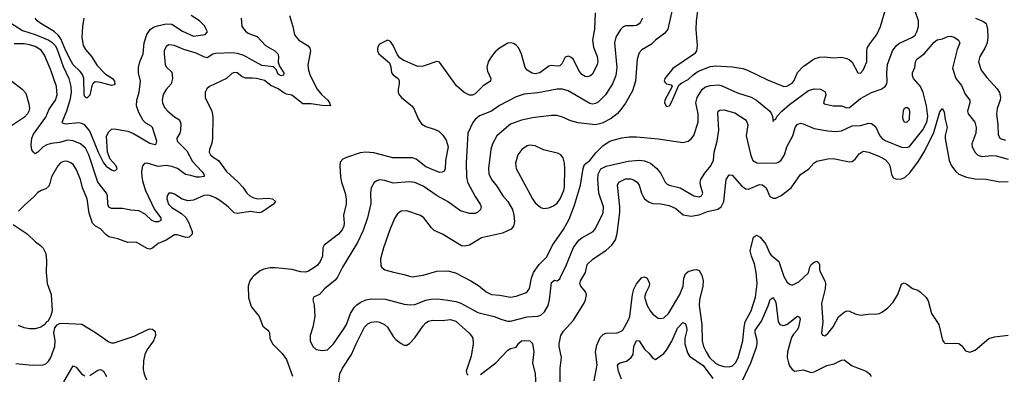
# Model space of a CAD drawing. Header units: inches. Extents: x 1649636 to 1815363, y 506543 to 641975.
# Tile 469 of 656: x 1768298 to 1775502, y 523886 to 526479. Entities that reach past the tile are written whole.
import ezdxf

# ---------------------------------------------------------------- set-up
doc = ezdxf.new("R2010")
doc.units = ezdxf.units.IN
doc.header["$MEASUREMENT"] = 0
doc.layers.add('B7562', color=7, linetype='Continuous')
doc.layers.add('B7572', color=7, linetype='Continuous')

msp = doc.modelspace()

# ---------------------------------------------------------------- linework, layer by layer
at = {"layer": 'B7562', "color": 5}
for points, elevation in [([(1768230, 526456.4), (1768319.1, 526399.1), (1768410.9, 526370), (1768510, 526328.6), (1768534, 526314), (1768556.8, 526290), (1768570, 526267.1), (1768616.9, 526136.9), (1768656.9, 526050), (1768672.3, 525990), (1768673.8, 525946.2), (1768665.6, 525890), (1768639.9, 525810), (1768606.3, 525726.3), (1768630, 525718.2), (1768730, 525726.2), (1768750, 525722.4), (1768770, 525711.9), (1768810, 525660.8), (1768871.6, 525510), (1768910, 525431.1), (1768930, 525409), (1768970, 525380.9), (1768990, 525373), (1769002, 525378), (1769011.1, 525388.9), (1769004.6, 525410), (1768959.4, 525459.4), (1768940.5, 525510), (1768933.8, 525626.2), (1768950, 525659.7), (1768970, 525677.6), (1768990, 525679.7), (1769090, 525664.4), (1769130, 525647), (1769250, 525577.2), (1769290, 525566.6), (1769296.3, 525570), (1769300.3, 525590), (1769270.1, 525690.1), (1769260.2, 525700.2), (1769221.5, 525721.5), (1769202.1, 525742.1), (1769170, 525799.5), (1769153.2, 525850), (1769153.7, 525890), (1769171.2, 525950), (1769182.2, 526030), (1769167.2, 526090), (1769166.2, 526130), (1769176.1, 526170), (1769200.3, 526230), (1769209, 526310), (1769228.2, 526370), (1769253.6, 526406.4), (1769276.5, 526423.5), (1769305.4, 526434.6), (1769370, 526448.2), (1769410, 526444.9), (1769490, 526394), (1769570, 526358.3), (1769654, 526370), (1769671.7, 526390), (1769650, 526432.7), (1769614.4, 526470), (1769552.9, 526510)], 440), ([(1768766.7, 526490), (1768756.6, 526430), (1768752.9, 526350), (1768763, 526290), (1768780.4, 526260.4), (1768824.3, 526210), (1768863.9, 526143.9), (1768924, 526084), (1768976.5, 526050), (1768991.1, 526030), (1768993.6, 526010), (1768990, 526002.9), (1768970, 525998), (1768890, 526020.4), (1768850, 526023.7), (1768833, 526010), (1768825.5, 525994.5), (1768810, 525926), (1768790, 525906), (1768775.2, 525915.2), (1768768.7, 525930), (1768766, 526050), (1768756.9, 526076.9), (1768740.7, 526100.7), (1768690, 526147.9), (1768676.3, 526170), (1768635.3, 526250), (1768598.2, 526338.2), (1768582.5, 526362.5), (1768550, 526391.4), (1768452.8, 526450), (1768426.8, 526470), (1768410.7, 526490)], 420), ([(1769918.7, 526490), (1769923.6, 526430), (1769950, 526394.9), (1769970, 526380.7), (1770000, 526369.3)], 460), ([(1770000, 526183.1), (1769937.2, 526217.2), (1769890.4, 526230.4), (1769850, 526236.7), (1769729.5, 526230.5), (1769710, 526225.6), (1769670, 526200.9), (1769650, 526204.1), (1769590, 526233.2), (1769499.9, 526259.9), (1769430, 526291), (1769390, 526294.7), (1769370, 526282), (1769355.6, 526250), (1769354, 526230), (1769362.6, 526150), (1769370, 526134), (1769410, 526096), (1769415.3, 526050), (1769405.5, 526010), (1769370, 525969.6), (1769348.8, 525931.2), (1769339.7, 525890), (1769343.2, 525870), (1769357.9, 525837.9), (1769381.5, 525810), (1769430, 525769.2), (1769466.8, 525746.8), (1769477.4, 525717.4), (1769474.9, 525670), (1769468.8, 525650), (1769446.4, 525613.6), (1769449.3, 525590), (1769519.7, 525519.7), (1769562.5, 525442.5), (1769630.2, 525370), (1769644.4, 525350), (1769647.1, 525332.9), (1769613.6, 525326.4), (1769592.3, 525327.7), (1769550, 525340.6), (1769510, 525346.3), (1769451.6, 525391.6), (1769410, 525405.8), (1769370, 525413), (1769310, 525406.3), (1769230, 525430.9), (1769210, 525427.3), (1769197, 525410), (1769190.2, 525369.8), (1769190.9, 525330), (1769197.7, 525290), (1769217.9, 525230), (1769284.2, 525090), (1769329.4, 525030), (1769330.1, 525009.9), (1769310, 525001.5), (1769290, 525001.9), (1769264.4, 525010), (1769216.5, 525056.5), (1769170, 525080.3), (1769110, 525085.8), (1769050, 525099), (1768970, 525098.3), (1768950, 525107.8), (1768942.4, 525130), (1768940.2, 525190), (1768932.5, 525210), (1768870.4, 525290.4), (1768803.7, 525490), (1768778.3, 525538.3), (1768743.8, 525570), (1768690, 525594.2), (1768650, 525598.8), (1768590, 525582), (1768527, 525573), (1768496.1, 525563.9), (1768470.1, 525549.9), (1768430, 525509.7), (1768410, 525498.7), (1768397.6, 525510), (1768387.7, 525527.7), (1768381.1, 525561.1), (1768386.7, 525613.3), (1768399.3, 525640.7), (1768490, 525767), (1768514.6, 525825.4), (1768560.5, 525890), (1768571.4, 525930), (1768565.9, 525990), (1768525.6, 526110), (1768479.9, 526219.9), (1768455.3, 526255.3), (1768410, 526281.7), (1768370, 526295.4), (1768330, 526302.6), (1768256.5, 526303.5)], 460), ([(1770000, 526050.7), (1769950, 526052.2), (1769923, 526063), (1769890, 526089.6), (1769870, 526093.6), (1769850, 526084.5), (1769811, 526049), (1769686.8, 525990), (1769667.1, 525972.9), (1769654.9, 525950), (1769655.8, 525910), (1769703.6, 525810), (1769711.3, 525771.3), (1769709.3, 525610), (1769703.4, 525576.6), (1769685.5, 525530), (1769684.4, 525510), (1769693.1, 525490), (1769712.5, 525472.5), (1769752.3, 525450), (1769810, 525369.2), (1769894.2, 525294.2), (1769930, 525254.9), (1769960.7, 525210), (1769982.4, 525190), (1770000, 525181.6)], 480), ([(1768239.7, 526030), (1768316.5, 525970), (1768342, 525942), (1768364.3, 525864.3), (1768369.1, 525830), (1768365.5, 525810), (1768356, 525790), (1768333.1, 525766.9), (1768230, 525697.7)], 460), ([(1770000, 525074.1), (1769990, 525075.4), (1769890, 525061.5), (1769867.5, 525067.5), (1769822.4, 525110), (1769770, 525150.9), (1769730, 525175.4), (1769690, 525192.8), (1769670, 525197), (1769645.4, 525194.6), (1769570, 525159.7), (1769530, 525154.5), (1769485.8, 525165.8), (1769430, 525203), (1769410, 525211.3), (1769390, 525209.4), (1769376.4, 525190), (1769375.3, 525170), (1769387.8, 525130), (1769410, 525106.3), (1769481.8, 525061.8), (1769512.9, 525032.9), (1769534.7, 524994.7), (1769550, 524955.5), (1769558.6, 524930), (1769559, 524910), (1769538, 524890), (1769513.4, 524886.6), (1769450, 524906.3), (1769430, 524905.3), (1769370, 524865.8), (1769310, 524843.5), (1769270, 524809.6), (1769250, 524802), (1769230, 524805.4), (1769150, 524851.8), (1769090, 524849.5), (1769015.8, 524875.8), (1768950, 524891.1), (1768930, 524905.1), (1768889, 524949), (1768851.8, 524970), (1768831.3, 524990), (1768805.2, 525065.2), (1768790.6, 525170), (1768758.5, 525250), (1768742, 525310), (1768710, 525386), (1768690, 525419.7), (1768673.2, 525433.2), (1768650, 525442.6), (1768630, 525443.5), (1768610, 525439.7), (1768593.4, 525430), (1768577.6, 525410), (1768530.3, 525330), (1768519.2, 525280.8), (1768510, 525260.7), (1768490, 525241.6), (1768456, 525230), (1768430, 525215.1), (1768399.5, 525180.5), (1768335.2, 525124.8), (1768290, 525078.4)], 480), ([(1768250, 524980.7), (1768353.1, 524913.1), (1768413.8, 524853.8), (1768450, 524827.3), (1768470, 524807.3), (1768488.5, 524770), (1768495.1, 524715.1), (1768491.3, 524631.3), (1768498.5, 524550), (1768528.9, 524470), (1768534.4, 524350), (1768524.9, 524315.1), (1768505.4, 524274.6), (1768491.6, 524268.4), (1768482, 524250), (1768452, 524230), (1768410, 524219.3), (1768370, 524219.3), (1768330, 524227), (1768290, 524242.4)], 480), ([(1770000, 524593.5), (1769982.6, 524570), (1769968.9, 524530), (1769971.8, 524448.2), (1769989.1, 524390), (1770000, 524373.1)], 520), ([(1768270, 523965.7), (1768392.7, 523952.7), (1768470, 523955.6), (1768490, 523963.1), (1768510, 523983.8), (1768525.4, 524010), (1768554.7, 524090), (1768557.2, 524130), (1768547.3, 524192.7), (1768553.8, 524226.2), (1768571.5, 524248.5), (1768590, 524258.4), (1768610, 524261.1), (1768751.8, 524251.8), (1768852.9, 524192.9), (1768950, 524122.6), (1768970, 524116.1), (1768990, 524116.5), (1769134.4, 524165.6), (1769230, 524211.8), (1769250, 524218), (1769270, 524215.3), (1769290, 524198.8), (1769290.9, 524170), (1769275.8, 524130), (1769230, 524066.4), (1769213, 524030), (1769204.8, 523984.8), (1769202, 523922), (1769207.7, 523887.7), (1769226.6, 523846.6)], 480), ([(1768620.2, 523830), (1768690, 523947.7), (1768710, 523939.3), (1768750.7, 523890.7), (1768774.3, 523874.3)], 460), ([(1768810, 523877.6), (1768870, 523916.1), (1768890, 523921.7), (1768910.1, 523910.1), (1768933.3, 523870)], 460)]:
    msp.add_lwpolyline(points, dxfattribs=dict(at, elevation=elevation))
at = {"layer": 'B7572', "color": 5}
for points, elevation in [([(1773265.2, 526594.8), (1773248.3, 526470), (1773246, 526406), (1773254.9, 526290), (1773250.3, 526250), (1773234.9, 526230), (1773077.1, 526122.9), (1773019.3, 526050), (1773013.4, 526030), (1773019.9, 526019.9), (1773030, 526010.7), (1773063.5, 526003.5), (1773071, 525990), (1773019.1, 525890), (1773014.8, 525870), (1773030, 525844.9), (1773052, 525850), (1773070, 525881), (1773120.1, 525999.9), (1773142.9, 526017.1), (1773190, 526041.3), (1773224.8, 526075.2), (1773259.7, 526100.3), (1773350, 526137.3), (1773390, 526140.4), (1773513.9, 526133.9), (1773590, 526122), (1773623.8, 526110), (1773770, 526039.1), (1773890, 525990.2), (1773910, 525992.3), (1773950, 526013.8), (1773965.1, 526034.9), (1773990, 526091.7), (1774030, 526137.6), (1774110, 526191.5), (1774150, 526204.7), (1774190, 526208), (1774250, 526200.8), (1774310, 526204), (1774350, 526195.6), (1774370, 526185.3), (1774388.3, 526168.3), (1774430, 526090.6), (1774450, 526088.8), (1774470, 526110.4), (1774495.3, 526170), (1774495.3, 526250), (1774499.2, 526270), (1774517.1, 526302.9), (1774568.5, 526370), (1774597.2, 526430), (1774638.2, 526570)], 580), ([(1772508.2, 526530), (1772504.4, 526410), (1772490.1, 526330), (1772497.1, 526277.1), (1772522.7, 526210), (1772528.4, 526170), (1772523.5, 526150), (1772490, 526081.6), (1772470, 526065.1), (1772450, 526060.4), (1772436.5, 526063.5), (1772410, 526079.1), (1772390, 526108), (1772350, 526188), (1772330, 526204.7), (1772310, 526211.6), (1772290, 526206), (1772265, 526155), (1772250, 526142.2), (1772230, 526138.2), (1772190, 526142.9), (1772170, 526138.5), (1772103.1, 526090), (1772070, 526083.6), (1772048.5, 526088.5), (1772011.9, 526110), (1771996.8, 526130), (1771970, 526226), (1771950, 526271.6), (1771930, 526293), (1771910, 526304.7), (1771890, 526309.7), (1771870, 526306.6), (1771808, 526270), (1771776.7, 526243.3), (1771748.8, 526210), (1771726, 526170), (1771715.6, 526130), (1771721.4, 526101.4), (1771745.3, 526050), (1771743.8, 526030), (1771690, 525996), (1771630, 525936.1), (1771610, 525927), (1771590, 525927.1), (1771550, 525945.5), (1771494.7, 525994.7), (1771370, 526167.6), (1771350, 526172.6), (1771250, 526138.5), (1771210, 526135.5), (1771103.5, 526183.5), (1771080.4, 526200.4), (1771062.2, 526222.2), (1771030, 526289.2), (1771010, 526319.3), (1770990, 526329.4), (1770930, 526299.3), (1770922, 526290), (1770915.5, 526270), (1770915.5, 526250), (1770925.5, 526230), (1771004.4, 526164.4), (1771013.8, 526133.8), (1771018, 526090), (1771030, 526076.3), (1771067.7, 526050), (1771074.8, 526034.8), (1771074.9, 526010), (1771066, 525970), (1771066, 525950), (1771073.6, 525930), (1771090.3, 525910), (1771170, 525847), (1771184.7, 525824.7), (1771214.1, 525754.1), (1771238.2, 525718.2), (1771270, 525698), (1771336.8, 525676.8), (1771363.7, 525663.7), (1771394.1, 525634.1), (1771418.3, 525598.3), (1771432.2, 525550), (1771414.5, 525450), (1771410, 525386), (1771400.2, 525370), (1771390, 525362.9), (1771370, 525361), (1771270, 525404.2), (1771198.5, 525458.5), (1771171.8, 525470), (1771027.8, 525467.8), (1770890, 525506.2), (1770830, 525509.8), (1770790, 525505), (1770688.3, 525471.7), (1770661.3, 525458.7), (1770642.6, 525437.4), (1770639.5, 525410), (1770644, 525330), (1770651.3, 525290), (1770679.2, 525210), (1770686.9, 525170), (1770686.5, 525130), (1770667.5, 525050), (1770671.8, 524990), (1770668.5, 524970), (1770656.6, 524943.4), (1770630, 524909.8), (1770525.7, 524830), (1770516.5, 524810), (1770514.5, 524750), (1770496.9, 524710), (1770475.7, 524684.3), (1770450, 524663.5), (1770410, 524639.4), (1770390, 524633.3), (1770354.2, 524634.2), (1770290, 524653.5), (1770170, 524665.7), (1770130, 524665.4), (1770084.8, 524655.2), (1770056.9, 524643.1), (1770010, 524607), (1770000, 524593.5)], 520), ([(1770272.6, 526510), (1770297.3, 526430), (1770309.3, 526369.3), (1770341.1, 526330), (1770407.4, 526287.4), (1770421.7, 526270), (1770425.5, 526250), (1770406.9, 526146.9), (1770410.1, 526110.1), (1770423.8, 526070), (1770475.2, 525970), (1770509.3, 525930), (1770551.9, 525890), (1770564.9, 525870), (1770571.3, 525848.7), (1770509, 525851), (1770430, 525863), (1770370, 525864), (1770290, 525927.2), (1770250, 525935), (1770230, 525943.9), (1770190, 525974.2), (1770136.5, 525996.5), (1770090, 526034), (1770030, 526049.9), (1770000, 526050.7)], 480), ([(1773072.2, 526550), (1773040.8, 526410), (1773019, 526381), (1772950, 526328.4), (1772920.2, 526299.8), (1772850, 526259.1), (1772830, 526237.6), (1772816, 526190), (1772802.5, 526030), (1772782.3, 525957.7), (1772731.4, 525868.6), (1772697.4, 525822.6), (1772668.9, 525791.1), (1772624.4, 525755.6), (1772558.7, 525721.3), (1772510, 525709.8), (1772384.9, 525724.9), (1772330, 525739.3), (1772270, 525766), (1772230, 525777.6), (1772190, 525777.2), (1772050, 525762.2), (1771970, 525743.8), (1771890, 525716.1), (1771790.1, 525629.9), (1771756.5, 525570), (1771745.4, 525530), (1771727.6, 525390), (1771731, 525351), (1771750.2, 525310), (1771790, 525261.7), (1771832, 525192), (1771870.2, 525150), (1771902.6, 525090), (1771913, 525050), (1771917.2, 525002.8), (1771910.2, 524970), (1771893.1, 524946.9), (1771830, 524917.4), (1771676.4, 524883.6), (1771590, 524829.8), (1771550, 524822.2), (1771530, 524824.4), (1771392, 524910), (1771330, 524938.3), (1771310, 524956.9), (1771254, 525030), (1771230, 525047.2), (1771130, 525080.9), (1771090, 525079.1), (1771061, 525059), (1771043.2, 525030), (1771009.5, 524950.5), (1770959.6, 524810), (1770938, 524730), (1770940.3, 524680.3), (1770946.9, 524666.9), (1770970, 524650.4), (1771032, 524632), (1771110, 524616.9), (1771150, 524602.9), (1771170, 524599.7), (1771250, 524610.9), (1771350, 524639.7), (1771430, 524643.2), (1771487.6, 524627.6), (1771598.4, 524570), (1771654.7, 524534.7), (1771710, 524489.1), (1771749.5, 524469.5), (1771810, 524465), (1771890, 524451), (1771930, 524456.8), (1771997.7, 524482.3), (1772010, 524490.3), (1772027.4, 524512.6), (1772042, 524590), (1772057.1, 524630), (1772098.9, 524690), (1772154.4, 524745.6), (1772195.9, 524830), (1772275.8, 524944.2), (1772318.7, 525021.3), (1772357.5, 525122.5), (1772402.4, 525270), (1772419.7, 525390), (1772430, 525419.1), (1772469.7, 525450.3), (1772513.4, 525506.6), (1772564.3, 525555.7), (1772610, 525587.2), (1772630, 525595.5), (1772704, 525616), (1772757.7, 525622.3), (1772810, 525623.2), (1772968.6, 525608.6), (1773150, 525581.3), (1773190, 525590.4), (1773210, 525606.7), (1773230, 525633), (1773262.8, 525730), (1773263.2, 525790), (1773246.3, 525870), (1773255.2, 525910), (1773290.5, 525969.5), (1773310, 525986), (1773350, 525997.8), (1773410, 526002), (1773430, 525998.4), (1773550, 525945), (1773650, 525911.8), (1773690, 525891), (1773785.5, 525810), (1773799.6, 525790), (1773806.7, 525770), (1773810, 525734), (1773814.6, 525745.4), (1773830, 525750.7), (1773838.9, 525770), (1773875, 525810), (1773930, 525858.2), (1774070, 525960.2), (1774110, 525972.4), (1774158, 525970), (1774191.5, 525951.5), (1774195.3, 525930), (1774178.8, 525870), (1774184.7, 525864.7), (1774250, 525848.3), (1774310, 525848.3), (1774350, 525834.4), (1774370, 525836.9), (1774450, 525902.2), (1774530, 525946), (1774602, 525970), (1774631.5, 525990), (1774642.6, 526010), (1774645.3, 526030), (1774643.2, 526090), (1774648.1, 526150), (1774683.7, 526250), (1774710, 526287.9), (1774730, 526305.2), (1774831.5, 526350), (1774850, 526365.7), (1774862.8, 526390), (1774874, 526430), (1774874.8, 526470), (1774847.4, 526547.4)], 560), ([(1772855.9, 526490), (1772840.4, 526459.6), (1772831.2, 526448.8), (1772810, 526437.3), (1772790, 526433), (1772730, 526433.5), (1772710, 526424.4), (1772693.7, 526406.3), (1772658.6, 526350), (1772649.2, 526310), (1772665.9, 526130), (1772660.2, 526070), (1772635.6, 526010), (1772583.8, 525930), (1772530, 525877), (1772510, 525865), (1772490, 525860.3), (1772470, 525865.8), (1772310, 525959.8), (1772270, 525970.8), (1772230.2, 525969.8), (1772090, 525943.9), (1771990, 525933.6), (1771930, 525914), (1771808.1, 525851.9), (1771750, 525809), (1771663.4, 525776.6), (1771630.2, 525749.8), (1771613.8, 525726.2), (1771576.9, 525650), (1771564.2, 525430), (1771568.1, 525330), (1771575.5, 525290), (1771630, 525185.3), (1771667.9, 525130), (1771674.6, 525110), (1771668.9, 525090), (1771650, 525072.4), (1771630, 525062.5), (1771590, 525060.7), (1771522.3, 525082.3), (1771426.9, 525150), (1771352.2, 525192.2), (1771250, 525261), (1771190, 525288.1), (1771150, 525294), (1771030, 525284), (1770970, 525303.7), (1770931.3, 525308.7), (1770910, 525301.7), (1770891.8, 525288.2), (1770869.2, 525250), (1770864.7, 525210), (1770866, 525134), (1770841.6, 525030), (1770810, 524937), (1770770.2, 524850), (1770658.9, 524670), (1770622.6, 524597.4), (1770605.5, 524574.5), (1770528, 524510), (1770490.7, 524470), (1770447.3, 524450), (1770443.8, 524430), (1770451.4, 524391.4), (1770456.9, 524310), (1770443.5, 524230), (1770422.6, 524170), (1770424.2, 524130), (1770443.1, 524090), (1770468.2, 524068.2), (1770510, 524059.6), (1770550, 524065.5), (1770595, 524110), (1770670, 524218), (1770688.7, 524250), (1770717.4, 524330), (1770745.9, 524374.1), (1770765.4, 524394.6), (1770789.2, 524410.8), (1770830, 524430.2), (1770870, 524438.5), (1770975, 524435), (1771110, 524399.1), (1771154.1, 524394.1), (1771190, 524397.1), (1771270, 524427.2), (1771305.6, 524434.4), (1771357, 524437), (1771430, 524428.8), (1771490, 524418.1), (1771526.1, 524406.1), (1771650, 524337.3), (1771770, 524309.2), (1771826, 524286), (1771870, 524274.3), (1771890, 524275.1), (1772010, 524306.4), (1772090, 524311.8), (1772110, 524318), (1772137.3, 524342.7), (1772163.6, 524390), (1772174, 524430), (1772190, 524557.3), (1772210, 524575.5), (1772230, 524570.7), (1772250, 524583), (1772256.2, 524603.8), (1772290, 524664.2), (1772350, 524814.2), (1772390, 524867.3), (1772410, 524884.2), (1772493.7, 524930), (1772509.2, 524950.8), (1772560.7, 525050), (1772568.2, 525070), (1772568.3, 525110), (1772536.5, 525210), (1772526.9, 525310), (1772530, 525350.4), (1772550, 525388), (1772590, 525408.7), (1772750, 525443.5), (1772830, 525451.1), (1772870, 525446.9), (1772914.4, 525430), (1772959.5, 525390), (1772990, 525355.3), (1773020.7, 525290), (1773035.8, 525275.8), (1773050, 525267.9), (1773130, 525248.5), (1773230, 525190.3), (1773270, 525184.4), (1773286, 525190), (1773296.3, 525210), (1773278.3, 525270), (1773276.4, 525290), (1773281.5, 525310), (1773310, 525356.5), (1773353, 525407), (1773373.3, 525450), (1773378.4, 525510), (1773400.8, 525590), (1773413.6, 525670), (1773405.8, 525794.2), (1773408.9, 525811.1), (1773421.6, 525818.4), (1773450, 525819.2), (1773530, 525799), (1773606, 525750), (1773616.6, 525736.6), (1773625, 525710), (1773614.3, 525630), (1773647, 525487), (1773662.8, 525450), (1773692.5, 525432.5), (1773829.8, 525430.2), (1773850, 525437.2), (1773870, 525451.4), (1773895, 525490), (1773912.1, 525550), (1773953.8, 525630), (1773970.9, 525690), (1773986.7, 525713.3), (1774010, 525721.3), (1774030, 525718.6), (1774110, 525683.5), (1774210, 525665.4), (1774270, 525661.2), (1774310, 525665.2), (1774390, 525701.6), (1774450, 525704.1), (1774510, 525722.2), (1774530, 525720.8), (1774558.6, 525698.6), (1774592.5, 525630), (1774609.2, 525609.2), (1774630, 525595.3), (1774750, 525547.8), (1774790, 525543.2), (1774809.2, 525550.8), (1774906.2, 525673.8), (1774934.5, 525730), (1774942.8, 525770), (1774933.3, 525850), (1774907.6, 525947.6), (1774889, 525990), (1774838.4, 526050), (1774829.8, 526070), (1774830.9, 526090), (1774848.6, 526130), (1774853.1, 526170), (1774862.6, 526190), (1774915.3, 526230), (1774990, 526314.4), (1775010, 526330.6), (1775050, 526339.1), (1775090, 526354.9), (1775110, 526357.6), (1775136.3, 526350), (1775166.4, 526330), (1775177, 526310), (1775158.4, 526261.6), (1775124, 526124), (1775148, 526050), (1775190, 525998.3), (1775214.8, 525934.8), (1775249.1, 525890), (1775250.2, 525870), (1775233.4, 525810), (1775238.5, 525790), (1775286.4, 525730), (1775295.4, 525690), (1775294.7, 525650), (1775265.2, 525570), (1775267.5, 525550), (1775288.1, 525508.1), (1775308, 525488), (1775338.5, 525478.5), (1775410, 525485.8), (1775443.5, 525483.5), (1775530, 525459.3)], 540), ([(1775290.8, 526490), (1775350, 526466), (1775370.4, 526450), (1775380.4, 526410), (1775380.7, 526350), (1775375.6, 526310), (1775359.3, 526270), (1775322.3, 526210), (1775313.8, 526170), (1775333.7, 526110), (1775375.5, 526055.5), (1775450, 525974.4), (1775466.2, 525946.2), (1775473.8, 525910), (1775472.8, 525890), (1775450.3, 525830), (1775445.3, 525790), (1775455.3, 525710), (1775456.7, 525636.7), (1775472.4, 525610), (1775510, 525598.8)], 560), ([(1770000, 526369.3), (1770035.8, 526355.8), (1770096.9, 526290), (1770164.6, 526250), (1770185.8, 526230), (1770191.5, 526210), (1770188.9, 526168.9), (1770198, 526138), (1770230.2, 526090), (1770228, 526072), (1770210, 526069.2), (1770190, 526081), (1770174, 526114), (1770153.9, 526133.9), (1770070, 526145.1), (1770000, 526183.1)], 460), ([(1772253.6, 523810), (1772252.9, 523930), (1772263.2, 524010), (1772246.3, 524090), (1772246.2, 524110), (1772257.7, 524170), (1772278, 524202), (1772350, 524282), (1772431.2, 524410), (1772438.5, 524430), (1772444, 524470), (1772437.8, 524490), (1772403, 524530), (1772396.4, 524550), (1772401, 524570), (1772437.4, 524630), (1772450.7, 524689.3), (1772492.1, 524727.9), (1772590, 524793.2), (1772630, 524830.2), (1772656.5, 524870), (1772670, 524914.8), (1772689.9, 525070), (1772689.9, 525110), (1772670.9, 525270), (1772682, 525290), (1772730, 525314.6), (1772770, 525316.3), (1772790, 525309.2), (1772816.5, 525290), (1772831.2, 525270), (1772846.6, 525210), (1772856.8, 525190), (1772870.2, 525170), (1772904.4, 525144.4), (1772930, 525134.2), (1772990, 525133.1), (1773050, 525121.2), (1773098.8, 525098.8), (1773153.1, 525053.1), (1773210, 525043.2), (1773270, 525051.5), (1773330, 525075.3), (1773405.4, 525094.6), (1773430.4, 525109.6), (1773450, 525150.6), (1773467.4, 525310), (1773490, 525343.8), (1773510, 525341.3), (1773581.2, 525261.2), (1773610, 525243.2), (1773630, 525240.9), (1773710, 525273), (1773731.8, 525271.8), (1773759.1, 525250), (1773785.8, 525185.8), (1773810, 525173.8), (1773830, 525174.4), (1773870, 525194.5), (1773942.5, 525250), (1774010, 525346.7), (1774071.8, 525388.2), (1774107.6, 525430), (1774130, 525445.3), (1774210, 525461.3), (1774250, 525464.7), (1774370, 525439.5), (1774390, 525441.3), (1774410, 525459.3), (1774440.9, 525499.1), (1774470, 525516.9), (1774510, 525511.4), (1774590, 525479.4), (1774630, 525455.9), (1774655, 525430), (1774665.6, 525410), (1774677.8, 525350), (1774690, 525323), (1774713.1, 525313.1), (1774750, 525315.3), (1774774.2, 525325.8), (1774810, 525358.5), (1774874.4, 525445.6), (1774921, 525519), (1774985.9, 525654.1), (1775030, 525805.5), (1775050, 525830.6), (1775062.3, 525802.3), (1775069.2, 525750), (1775084.7, 525690), (1775068.8, 525631.2), (1775068.6, 525610), (1775098.2, 525450), (1775114.7, 525410), (1775146.5, 525370), (1775170, 525350.2), (1775226.7, 525326.7), (1775290, 525314.3), (1775370, 525312.8), (1775470, 525294.3), (1775530, 525296)], 520), ([(1770000, 525181.6), (1770010, 525176.8), (1770041, 525170), (1770110, 525173.8), (1770147.3, 525170), (1770168.7, 525150), (1770155.3, 525130), (1770068.6, 525071.4), (1770050, 525067.8), (1770000, 525074.1)], 480), ([(1772502.3, 523837.7), (1772524.1, 523955.9), (1772509.9, 524049.9), (1772520.4, 524099.6), (1772544.2, 524155.8), (1772570, 524180.2), (1772590, 524188), (1772670, 524190.3), (1772690, 524196), (1772711, 524210), (1772750, 524278.7), (1772762.2, 524310), (1772782.9, 524470), (1772792.2, 524507.8), (1772810, 524546.7), (1772850, 524593.4), (1772870, 524599.3), (1772890, 524588), (1772906.7, 524550), (1772903.8, 524530), (1772878.3, 524481.7), (1772870.6, 524450), (1772890, 524390.2), (1772910, 524351.3), (1772930, 524326.4), (1772970, 524297.8), (1772990, 524293.8), (1773010, 524299.1), (1773044.1, 524330), (1773129.2, 524470), (1773151.3, 524530), (1773157.7, 524590), (1773170, 524620.3), (1773190, 524637.6), (1773230, 524651.2), (1773250, 524652.8), (1773270, 524645.3), (1773290, 524610.6), (1773297.9, 524570), (1773296.2, 524530), (1773272.4, 524430), (1773270.7, 524390), (1773289.6, 524250), (1773291.7, 524130), (1773302.3, 524090), (1773320.1, 524050), (1773345.7, 524010), (1773390, 523967.1), (1773410, 523955), (1773450, 523943.5), (1773490, 523940.5), (1773512.5, 523947.5), (1773536, 523970), (1773554, 524006), (1773589.9, 524130), (1773597.7, 524230), (1773605.2, 524270), (1773649.3, 524350), (1773681.2, 524450), (1773692.9, 524547.1), (1773687.7, 524630), (1773673.6, 524693.6), (1773651.4, 524750), (1773642.5, 524790), (1773667.2, 524890), (1773690, 524904.1), (1773715, 524890), (1773757.3, 524837.3), (1773786, 524770), (1773796.2, 524756.2), (1773852, 524712), (1773890, 524602), (1773910, 524563.1), (1773930, 524544), (1773950, 524539.1), (1773998, 524562), (1774070, 524627.3), (1774078.3, 524670), (1774089.7, 524690), (1774110, 524705.3), (1774130, 524712.4), (1774143, 524703), (1774148.9, 524690), (1774150.7, 524650), (1774156.6, 524630), (1774188.9, 524570), (1774193.5, 524550), (1774190.7, 524510), (1774163.8, 524403.8), (1774174.7, 524270), (1774164.6, 524190), (1774172.7, 524172.7), (1774190, 524166.4), (1774210, 524183.8), (1774250, 524232.4), (1774290, 524306.7), (1774330, 524341.3), (1774349.7, 524350.3), (1774370, 524348.8), (1774410, 524328.9), (1774450, 524318.7), (1774505.8, 524325.8), (1774572.5, 524327.5), (1774589.4, 524330.6), (1774610, 524342.8), (1774650, 524372.7), (1774690, 524412.7), (1774723.1, 524470), (1774750, 524546), (1774770, 524554), (1774790, 524544.9), (1774830, 524513), (1774870, 524500.7), (1774890, 524487.3), (1774930, 524447.7), (1774944.2, 524424.2), (1774969.3, 524330), (1775022, 524250), (1775050, 524136), (1775060.3, 524120.3), (1775070.5, 524110.5), (1775134.2, 524114.2), (1775170, 524110.8), (1775190, 524096), (1775218.3, 524058.3), (1775249.1, 524049.1), (1775290, 524063.2), (1775390, 524147.5), (1775430, 524160.2), (1775530, 524172.9)], 480), ([(1773590, 523846), (1773648.5, 523970), (1773690, 524085.3), (1773694.9, 524110), (1773694.3, 524134.3), (1773679.2, 524190), (1773680.2, 524210), (1773726.2, 524273.8), (1773774.4, 524385.6), (1773790, 524432.7), (1773810, 524446.7), (1773830, 524414), (1773846.9, 524270), (1773860.7, 524250), (1773884.2, 524244.2), (1773910, 524250.3), (1773990, 524312.3), (1774002.9, 524302.9), (1774008.7, 524290), (1773997.5, 524230), (1773986.5, 524210), (1773959.5, 524180.5), (1773945.6, 524154.4), (1773915.6, 524050), (1773913.4, 524010), (1773922, 523970), (1773930, 523947.7), (1773950, 523921.3), (1773970.3, 523910.3), (1774030, 523918.9), (1774090, 523900.3), (1774110, 523903.6), (1774203.7, 523950), (1774256.2, 523963.8), (1774310, 523990.3), (1774330, 523991.8), (1774389, 523949), (1774490.6, 523910), (1774514.9, 523890), (1774528.4, 523870)], 460), ([(1770000, 524373.1), (1770010, 524357.6), (1770050.3, 524310), (1770077.7, 524237.7), (1770114, 524210), (1770119.9, 524199.9), (1770124.9, 524190), (1770128.2, 524150), (1770148.2, 524110), (1770219.1, 524039.1), (1770250, 523995.5), (1770293.8, 523873.8)], 520), ([(1770633.6, 523830), (1770639.8, 523890), (1770659.8, 523930), (1770726.8, 524030), (1770760.2, 524110), (1770821.7, 524230), (1770844.7, 524255.3), (1770870, 524267.7), (1770912.2, 524272.2), (1770930, 524268.4), (1770967.2, 524250), (1770990.2, 524230), (1771030, 524163.7), (1771050, 524141.7), (1771090, 524110.4), (1771110, 524100.4), (1771130, 524100.4), (1771150, 524112.2), (1771190, 524153.1), (1771250, 524240.3), (1771270, 524262), (1771290, 524275.3), (1771318.6, 524281.4), (1771390, 524280.5), (1771450, 524287), (1771490, 524275.9), (1771583.6, 524190), (1771602.3, 524170), (1771612.9, 524150), (1771616.9, 524110), (1771601.1, 524018.9), (1771564.7, 523910), (1771570.3, 523890), (1771579.6, 523879.6)], 520), ([(1772702.4, 523850), (1772679.9, 523910), (1772671, 523950), (1772678.4, 523961.6), (1772690.6, 523969.4), (1772737.5, 523982.5), (1772772.1, 524007.9), (1772785.9, 524030), (1772791.9, 524090), (1772810, 524132.4), (1772830, 524130.2), (1772869.6, 524069.6), (1772900.9, 524040.9), (1772930, 524003), (1772950, 523994.4), (1773010, 524039.3), (1773030, 524063.5), (1773070.3, 524129.7), (1773110, 524222.8), (1773150, 524265.3), (1773170, 524254.9), (1773177.3, 524230), (1773178.3, 524210), (1773165.1, 524150), (1773164.7, 524110), (1773183.2, 524043.2), (1773197.7, 524017.7), (1773299.8, 523950), (1773370, 523855.9)], 460), ([(1771670, 523883.9), (1771780.9, 523970), (1771870, 524062.4), (1771890, 524075.8), (1771930, 524083.7), (1771950, 524114.9), (1771969.4, 524130), (1771993.8, 524133.8), (1772030, 524131.8), (1772050, 524110.6), (1772060.2, 524050), (1772050.3, 523970), (1772070.2, 523890), (1772073.6, 523793.6)], 520)]:
    msp.add_lwpolyline(points, dxfattribs=dict(at, elevation=elevation))
for points, elevation in [([(1774790, 525836), (1774770, 525828.7), (1774763, 525810), (1774758, 525770), (1774760.5, 525750), (1774770, 525731), (1774790, 525730.7), (1774809.3, 525750), (1774811.1, 525810), (1774805.6, 525825.6)], 560), ([(1772030, 525561.4), (1772010, 525556.1), (1771971.8, 525530), (1771941.5, 525490), (1771926.3, 525430), (1771931.6, 525390), (1772049.5, 525169.5), (1772070, 525140.3), (1772110, 525106.4), (1772130, 525099.5), (1772170, 525103.1), (1772202.8, 525117.2), (1772230, 525137.1), (1772252.8, 525170), (1772279.4, 525230), (1772283.4, 525256.6), (1772285.6, 525390), (1772283.1, 525430), (1772273.6, 525470), (1772258, 525490), (1772239.8, 525499.8), (1772130, 525526.6), (1772070, 525556)], 580)]:
    msp.add_lwpolyline(points, close=True, dxfattribs=dict(at, elevation=elevation))

doc.saveas('drawing.dxf')
